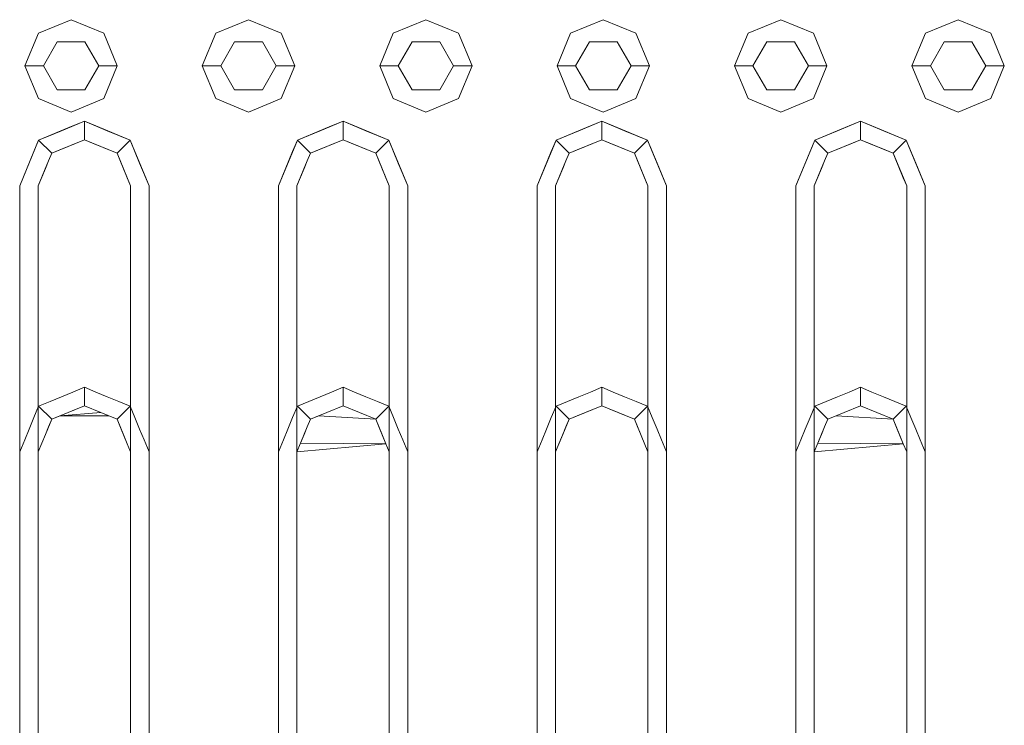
# Model space of a CAD drawing. Header units: millimetres. Extents: x 321 to 585, y -277 to 9.
# Tile 757 of 1056: x 354.924 to 355.457, y -27.323 to -26.941. Entities that reach past the tile are written whole.
import ezdxf

# ---------------------------------------------------------------- set-up
doc = ezdxf.new("R2010")
doc.units = ezdxf.units.MM
doc.header["$MEASUREMENT"] = 0
doc.layers.add('IFC-Elemento construtivo genérico-Contorno', color=253, linetype='Continuous', lineweight=5)

msp = doc.modelspace()

# ---------------------------------------------------------------- linework, layer by layer
at = {"layer": 'IFC-Elemento construtivo genérico-Contorno', "lineweight": 5}
for p, q in [((354.93427, -26.94846), (354.95195, -26.94114)), ((354.93427, -26.94846), (354.95195, -26.94114)), ((354.95195, -26.94114), (354.96963, -26.94846)), ((354.95195, -26.94114), (354.96963, -26.94846)), ((355.03027, -26.94846), (355.04795, -26.94114)), ((355.03027, -26.94846), (355.04795, -26.94114)), ((355.04795, -26.94114), (355.06563, -26.94846)), ((355.04795, -26.94114), (355.06563, -26.94846)), ((355.12627, -26.94846), (355.14395, -26.94114)), ((355.12627, -26.94846), (355.14395, -26.94114)), ((355.14395, -26.94114), (355.16163, -26.94846)), ((355.14395, -26.94114), (355.16163, -26.94846)), ((355.22227, -26.94846), (355.23995, -26.94114)), ((355.22227, -26.94846), (355.23995, -26.94114)), ((355.23995, -26.94114), (355.25763, -26.94846)), ((355.23995, -26.94114), (355.25763, -26.94846)), ((355.31828, -26.94846), (355.33595, -26.94114)), ((355.31828, -26.94846), (355.33595, -26.94114)), ((355.33595, -26.94114), (355.35363, -26.94846)), ((355.33595, -26.94114), (355.35363, -26.94846)), ((355.41427, -26.94846), (355.43195, -26.94114)), ((355.41427, -26.94846), (355.43195, -26.94114)), ((355.43195, -26.94114), (355.44963, -26.94846)), ((355.43195, -26.94114), (355.44963, -26.94846)), ((354.92695, -26.96614), (354.93427, -26.94846)), ((354.92695, -26.96614), (354.93427, -26.94846)), ((354.96963, -26.94846), (354.97695, -26.96614)), ((354.96963, -26.94846), (354.97695, -26.96614)), ((355.02295, -26.96614), (355.03027, -26.94846)), ((355.02295, -26.96614), (355.03027, -26.94846)), ((355.06563, -26.94846), (355.07295, -26.96614)), ((355.06563, -26.94846), (355.07295, -26.96614)), ((355.11895, -26.96614), (355.12627, -26.94846)), ((355.11895, -26.96614), (355.12627, -26.94846)), ((355.16163, -26.94846), (355.16895, -26.96614)), ((355.16163, -26.94846), (355.16895, -26.96614)), ((355.21495, -26.96614), (355.22227, -26.94846)), ((355.21495, -26.96614), (355.22227, -26.94846)), ((355.25763, -26.94846), (355.26495, -26.96614)), ((355.25763, -26.94846), (355.26495, -26.96614)), ((355.31095, -26.96614), (355.31828, -26.94846)), ((355.31095, -26.96614), (355.31828, -26.94846)), ((355.35363, -26.94846), (355.36095, -26.96614)), ((355.35363, -26.94846), (355.36095, -26.96614)), ((355.40695, -26.96614), (355.41427, -26.94846)), ((355.40695, -26.96614), (355.41427, -26.94846)), ((355.44963, -26.94846), (355.45695, -26.96614)), ((355.44963, -26.94846), (355.45695, -26.96614)), ((354.93695, -26.96614), (354.94445, -26.95315)), ((354.93695, -26.96614), (354.94445, -26.95315)), ((354.94445, -26.95315), (354.95945, -26.95315)), ((354.94445, -26.95315), (354.95945, -26.95315)), ((354.95945, -26.95315), (354.96695, -26.96614)), ((354.95945, -26.95315), (354.96695, -26.96614)), ((355.03295, -26.96614), (355.04045, -26.95315)), ((355.03295, -26.96614), (355.04045, -26.95315)), ((355.04045, -26.95315), (355.05545, -26.95315)), ((355.04045, -26.95315), (355.05545, -26.95315)), ((355.05545, -26.95315), (355.06295, -26.96614)), ((355.05545, -26.95315), (355.06295, -26.96614)), ((355.12895, -26.96614), (355.13645, -26.95315)), ((355.12895, -26.96614), (355.13645, -26.95315)), ((355.13645, -26.95315), (355.15145, -26.95315)), ((355.13645, -26.95315), (355.15145, -26.95315)), ((355.15145, -26.95315), (355.15895, -26.96614)), ((355.15145, -26.95315), (355.15895, -26.96614)), ((355.22495, -26.96614), (355.23245, -26.95315)), ((355.22495, -26.96614), (355.23245, -26.95315)), ((355.23245, -26.95315), (355.24745, -26.95315)), ((355.23245, -26.95315), (355.24745, -26.95315)), ((355.24745, -26.95315), (355.25495, -26.96614)), ((355.24745, -26.95315), (355.25495, -26.96614)), ((355.32095, -26.96614), (355.32845, -26.95315)), ((355.32095, -26.96614), (355.32845, -26.95315)), ((355.32845, -26.95315), (355.34345, -26.95315)), ((355.32845, -26.95315), (355.34345, -26.95315)), ((355.34345, -26.95315), (355.35095, -26.96614)), ((355.34345, -26.95315), (355.35095, -26.96614)), ((355.41695, -26.96614), (355.42445, -26.95315)), ((355.41695, -26.96614), (355.42445, -26.95315)), ((355.42445, -26.95315), (355.43945, -26.95315)), ((355.42445, -26.95315), (355.43945, -26.95315)), ((355.43945, -26.95315), (355.44695, -26.96614)), ((355.43945, -26.95315), (355.44695, -26.96614)), ((354.92695, -26.96614), (354.93695, -26.96614)), ((354.92695, -26.96614), (354.93427, -26.98381)), ((354.92695, -26.96614), (354.93695, -26.96614)), ((354.92695, -26.96614), (354.93427, -26.98381)), ((354.93695, -26.96614), (354.94445, -26.97912)), ((354.93695, -26.96614), (354.94445, -26.97912)), ((354.95945, -26.97912), (354.96695, -26.96614)), ((354.95945, -26.97912), (354.96695, -26.96614)), ((354.96695, -26.96614), (354.97695, -26.96614)), ((354.96695, -26.96614), (354.97695, -26.96614)), ((354.96963, -26.98381), (354.97695, -26.96614)), ((354.96963, -26.98381), (354.97695, -26.96614)), ((355.02295, -26.96614), (355.03295, -26.96614)), ((355.02295, -26.96614), (355.03027, -26.98381)), ((355.02295, -26.96614), (355.03295, -26.96614)), ((355.02295, -26.96614), (355.03027, -26.98381)), ((355.03295, -26.96614), (355.04045, -26.97912)), ((355.03295, -26.96614), (355.04045, -26.97912)), ((355.05545, -26.97912), (355.06295, -26.96614)), ((355.05545, -26.97912), (355.06295, -26.96614)), ((355.06295, -26.96614), (355.07295, -26.96614)), ((355.06295, -26.96614), (355.07295, -26.96614)), ((355.06563, -26.98381), (355.07295, -26.96614)), ((355.06563, -26.98381), (355.07295, -26.96614)), ((355.11895, -26.96614), (355.12895, -26.96614)), ((355.11895, -26.96614), (355.12627, -26.98381)), ((355.11895, -26.96614), (355.12895, -26.96614)), ((355.11895, -26.96614), (355.12627, -26.98381)), ((355.12895, -26.96614), (355.13645, -26.97912)), ((355.12895, -26.96614), (355.13645, -26.97912)), ((355.15145, -26.97912), (355.15895, -26.96614)), ((355.15145, -26.97912), (355.15895, -26.96614)), ((355.15895, -26.96614), (355.16895, -26.96614)), ((355.15895, -26.96614), (355.16895, -26.96614)), ((355.16163, -26.98381), (355.16895, -26.96614)), ((355.16163, -26.98381), (355.16895, -26.96614)), ((355.21495, -26.96614), (355.22495, -26.96614)), ((355.21495, -26.96614), (355.22227, -26.98381)), ((355.21495, -26.96614), (355.22495, -26.96614)), ((355.21495, -26.96614), (355.22227, -26.98381)), ((355.22495, -26.96614), (355.23245, -26.97912)), ((355.22495, -26.96614), (355.23245, -26.97912)), ((355.24745, -26.97912), (355.25495, -26.96614)), ((355.24745, -26.97912), (355.25495, -26.96614)), ((355.25495, -26.96614), (355.26495, -26.96614)), ((355.25495, -26.96614), (355.26495, -26.96614)), ((355.25763, -26.98381), (355.26495, -26.96614)), ((355.25763, -26.98381), (355.26495, -26.96614)), ((355.31095, -26.96614), (355.32095, -26.96614)), ((355.31095, -26.96614), (355.31828, -26.98381)), ((355.31095, -26.96614), (355.32095, -26.96614)), ((355.31095, -26.96614), (355.31828, -26.98381)), ((355.32095, -26.96614), (355.32845, -26.97912)), ((355.32095, -26.96614), (355.32845, -26.97912)), ((355.34345, -26.97912), (355.35095, -26.96614)), ((355.34345, -26.97912), (355.35095, -26.96614)), ((355.35095, -26.96614), (355.36095, -26.96614)), ((355.35095, -26.96614), (355.36095, -26.96614)), ((355.35363, -26.98381), (355.36095, -26.96614)), ((355.35363, -26.98381), (355.36095, -26.96614)), ((355.40695, -26.96614), (355.41695, -26.96614)), ((355.40695, -26.96614), (355.41427, -26.98381)), ((355.40695, -26.96614), (355.41695, -26.96614)), ((355.40695, -26.96614), (355.41427, -26.98381)), ((355.41695, -26.96614), (355.42445, -26.97912)), ((355.41695, -26.96614), (355.42445, -26.97912)), ((355.43945, -26.97912), (355.44695, -26.96614)), ((355.43945, -26.97912), (355.44695, -26.96614)), ((355.44695, -26.96614), (355.45695, -26.96614)), ((355.44695, -26.96614), (355.45695, -26.96614)), ((355.44963, -26.98381), (355.45695, -26.96614)), ((355.44963, -26.98381), (355.45695, -26.96614)), ((354.94445, -26.97912), (354.95945, -26.97912)), ((354.94445, -26.97912), (354.95945, -26.97912)), ((355.04045, -26.97912), (355.05545, -26.97912)), ((355.04045, -26.97912), (355.05545, -26.97912)), ((355.13645, -26.97912), (355.15145, -26.97912)), ((355.13645, -26.97912), (355.15145, -26.97912)), ((355.23245, -26.97912), (355.24745, -26.97912)), ((355.23245, -26.97912), (355.24745, -26.97912)), ((355.32845, -26.97912), (355.34345, -26.97912)), ((355.32845, -26.97912), (355.34345, -26.97912)), ((355.42445, -26.97912), (355.43945, -26.97912)), ((355.42445, -26.97912), (355.43945, -26.97912)), ((354.93427, -26.98381), (354.95195, -26.99114)), ((354.93427, -26.98381), (354.95195, -26.99114)), ((354.95195, -26.99114), (354.96963, -26.98381)), ((354.95195, -26.99114), (354.96963, -26.98381)), ((355.03027, -26.98381), (355.04795, -26.99114)), ((355.03027, -26.98381), (355.04795, -26.99114)), ((355.04795, -26.99114), (355.06563, -26.98381)), ((355.04795, -26.99114), (355.06563, -26.98381)), ((355.12627, -26.98381), (355.14395, -26.99114)), ((355.12627, -26.98381), (355.14395, -26.99114)), ((355.14395, -26.99114), (355.16163, -26.98381)), ((355.14395, -26.99114), (355.16163, -26.98381)), ((355.22227, -26.98381), (355.23995, -26.99114)), ((355.22227, -26.98381), (355.23995, -26.99114)), ((355.23995, -26.99114), (355.25763, -26.98381)), ((355.23995, -26.99114), (355.25763, -26.98381)), ((355.31828, -26.98381), (355.33595, -26.99114)), ((355.31828, -26.98381), (355.33595, -26.99114)), ((355.33595, -26.99114), (355.35363, -26.98381)), ((355.33595, -26.99114), (355.35363, -26.98381)), ((355.41427, -26.98381), (355.43195, -26.99114)), ((355.41427, -26.98381), (355.43195, -26.99114)), ((355.43195, -26.99114), (355.44963, -26.98381)), ((355.43195, -26.99114), (355.44963, -26.98381)), ((354.93439, -27.00639), (354.95913, -26.99614)), ((354.94057, -27.00382), (354.95913, -26.99614)), ((354.94676, -27.00126), (354.95913, -26.99614)), ((354.95295, -26.99869), (354.95913, -26.99614)), ((354.95913, -27.00614), (354.95913, -26.99614)), ((354.95913, -26.99614), (354.98388, -27.00639)), ((354.95913, -26.99614), (354.97151, -27.00126)), ((354.95913, -26.99614), (354.9777, -27.00382)), ((354.95913, -26.99614), (354.96532, -26.99869)), ((355.07439, -27.00639), (355.09913, -26.99614)), ((355.08057, -27.00382), (355.09913, -26.99614)), ((355.08676, -27.00126), (355.09913, -26.99614)), ((355.09295, -26.99869), (355.09913, -26.99614)), ((355.09913, -27.00614), (355.09913, -26.99614)), ((355.09913, -26.99614), (355.12388, -27.00639)), ((355.09913, -26.99614), (355.11151, -27.00126)), ((355.09913, -26.99614), (355.1177, -27.00382)), ((355.09913, -26.99614), (355.10532, -26.99869)), ((355.21439, -27.00639), (355.23913, -26.99614)), ((355.22057, -27.00382), (355.23913, -26.99614)), ((355.22676, -27.00126), (355.23913, -26.99614)), ((355.23295, -26.99869), (355.23913, -26.99614)), ((355.23913, -27.00614), (355.23913, -26.99614)), ((355.23913, -26.99614), (355.26388, -27.00639)), ((355.23913, -26.99614), (355.25151, -27.00126)), ((355.23913, -26.99614), (355.2577, -27.00382)), ((355.23913, -26.99614), (355.24532, -26.99869)), ((355.35439, -27.00639), (355.37913, -26.99614)), ((355.36057, -27.00382), (355.37913, -26.99614)), ((355.36676, -27.00126), (355.37913, -26.99614)), ((355.37295, -26.99869), (355.37913, -26.99614)), ((355.37913, -27.00614), (355.37913, -26.99614)), ((355.37913, -26.99614), (355.40388, -27.00639)), ((355.37913, -26.99614), (355.39151, -27.00126)), ((355.37913, -26.99614), (355.3977, -27.00382)), ((355.37913, -26.99614), (355.38532, -26.99869)), ((354.93439, -27.00639), (354.95295, -26.99869)), ((354.93439, -27.00639), (354.94676, -27.00126)), ((354.96532, -26.99869), (354.98388, -27.00639)), ((354.97151, -27.00126), (354.98388, -27.00639)), ((355.07439, -27.00639), (355.09295, -26.99869)), ((355.07439, -27.00639), (355.08676, -27.00126)), ((355.10532, -26.99869), (355.12388, -27.00639)), ((355.11151, -27.00126), (355.12388, -27.00639)), ((355.21439, -27.00639), (355.23295, -26.99869)), ((355.21439, -27.00639), (355.22676, -27.00126)), ((355.24532, -26.99869), (355.26388, -27.00639)), ((355.25151, -27.00126), (355.26388, -27.00639)), ((355.35439, -27.00639), (355.37295, -26.99869)), ((355.35439, -27.00639), (355.36676, -27.00126)), ((355.38532, -26.99869), (355.40388, -27.00639)), ((355.39151, -27.00126), (355.40388, -27.00639)), ((354.92413, -27.03114), (354.93439, -27.00639)), ((354.93182, -27.01257), (354.93439, -27.00639)), ((354.93439, -27.00639), (354.94057, -27.00382)), ((354.93439, -27.00639), (354.94146, -27.01346)), ((354.94146, -27.01346), (354.95913, -27.00614)), ((354.94146, -27.01346), (354.95472, -27.00796)), ((354.94588, -27.01162), (354.95913, -27.00614)), ((354.95029, -27.0098), (354.95913, -27.00614)), ((354.95472, -27.00796), (354.95913, -27.00614)), ((354.95913, -27.00614), (354.97681, -27.01346)), ((354.95913, -27.00614), (354.96797, -27.0098)), ((354.95913, -27.00614), (354.96355, -27.00796)), ((354.95913, -27.00614), (354.97239, -27.01162)), ((354.96355, -27.00796), (354.97681, -27.01346)), ((354.97681, -27.01346), (354.98388, -27.00639)), ((354.9777, -27.00382), (354.98388, -27.00639)), ((354.98388, -27.00639), (354.98901, -27.01876)), ((354.98388, -27.00639), (354.98645, -27.01257)), ((355.06413, -27.03114), (355.07439, -27.00639)), ((355.07182, -27.01257), (355.07439, -27.00639)), ((355.07439, -27.00639), (355.08057, -27.00382)), ((355.07439, -27.00639), (355.08146, -27.01346)), ((355.08146, -27.01346), (355.09913, -27.00614)), ((355.08146, -27.01346), (355.09472, -27.00796)), ((355.08588, -27.01162), (355.09913, -27.00614)), ((355.09029, -27.0098), (355.09913, -27.00614)), ((355.09472, -27.00796), (355.09913, -27.00614)), ((355.09913, -27.00614), (355.11681, -27.01346)), ((355.09913, -27.00614), (355.10797, -27.0098)), ((355.09913, -27.00614), (355.10355, -27.00796)), ((355.09913, -27.00614), (355.11239, -27.01162)), ((355.10355, -27.00796), (355.11681, -27.01346)), ((355.11681, -27.01346), (355.12388, -27.00639)), ((355.1177, -27.00382), (355.12388, -27.00639)), ((355.12388, -27.00639), (355.12901, -27.01876)), ((355.12388, -27.00639), (355.12645, -27.01257)), ((355.20413, -27.03114), (355.21439, -27.00639)), ((355.21182, -27.01257), (355.21439, -27.00639)), ((355.21439, -27.00639), (355.22057, -27.00382)), ((355.21439, -27.00639), (355.22146, -27.01346)), ((355.22146, -27.01346), (355.23913, -27.00614)), ((355.22146, -27.01346), (355.23472, -27.00796)), ((355.22588, -27.01162), (355.23913, -27.00614)), ((355.23029, -27.0098), (355.23913, -27.00614)), ((355.23472, -27.00796), (355.23913, -27.00614)), ((355.23913, -27.00614), (355.25681, -27.01346)), ((355.23913, -27.00614), (355.24797, -27.0098)), ((355.23913, -27.00614), (355.24355, -27.00796)), ((355.23913, -27.00614), (355.25239, -27.01162)), ((355.24355, -27.00796), (355.25681, -27.01346)), ((355.25681, -27.01346), (355.26388, -27.00639)), ((355.2577, -27.00382), (355.26388, -27.00639)), ((355.26388, -27.00639), (355.26901, -27.01876)), ((355.26388, -27.00639), (355.26645, -27.01257)), ((355.34413, -27.03114), (355.35439, -27.00639)), ((355.35182, -27.01257), (355.35439, -27.00639)), ((355.35439, -27.00639), (355.36057, -27.00382)), ((355.35439, -27.00639), (355.36146, -27.01346)), ((355.36146, -27.01346), (355.37913, -27.00614)), ((355.36146, -27.01346), (355.37472, -27.00796)), ((355.36588, -27.01162), (355.37913, -27.00614)), ((355.37029, -27.0098), (355.37913, -27.00614)), ((355.37472, -27.00796), (355.37913, -27.00614)), ((355.37913, -27.00614), (355.39681, -27.01346)), ((355.37913, -27.00614), (355.38797, -27.0098)), ((355.37913, -27.00614), (355.38355, -27.00796)), ((355.37913, -27.00614), (355.39239, -27.01162)), ((355.38355, -27.00796), (355.39681, -27.01346)), ((355.39681, -27.01346), (355.40388, -27.00639)), ((355.3977, -27.00382), (355.40388, -27.00639)), ((355.40388, -27.00639), (355.40901, -27.01876)), ((355.40388, -27.00639), (355.40645, -27.01257)), ((354.92413, -27.03114), (354.93182, -27.01257)), ((354.93974, -27.0176), (354.94146, -27.01346)), ((354.94146, -27.01346), (354.95029, -27.0098)), ((354.94146, -27.01346), (354.94588, -27.01162)), ((354.96797, -27.0098), (354.97681, -27.01346)), ((354.97239, -27.01162), (354.97681, -27.01346)), ((354.97681, -27.01346), (354.98413, -27.03114)), ((354.97681, -27.01346), (354.98047, -27.0223)), ((354.97681, -27.01346), (354.97864, -27.01787)), ((354.97681, -27.01346), (354.9823, -27.02671)), ((354.98645, -27.01257), (354.99413, -27.03114)), ((355.06413, -27.03114), (355.07182, -27.01257)), ((355.07974, -27.0176), (355.08146, -27.01346)), ((355.08146, -27.01346), (355.09029, -27.0098)), ((355.08146, -27.01346), (355.08588, -27.01162)), ((355.10797, -27.0098), (355.11681, -27.01346)), ((355.11239, -27.01162), (355.11681, -27.01346)), ((355.11681, -27.01346), (355.12413, -27.03114)), ((355.11681, -27.01346), (355.12047, -27.0223)), ((355.11681, -27.01346), (355.11864, -27.01787)), ((355.11681, -27.01346), (355.1223, -27.02671)), ((355.12645, -27.01257), (355.13413, -27.03114)), ((355.20413, -27.03114), (355.21182, -27.01257)), ((355.21974, -27.0176), (355.22146, -27.01346)), ((355.22146, -27.01346), (355.23029, -27.0098)), ((355.22146, -27.01346), (355.22588, -27.01162)), ((355.24797, -27.0098), (355.25681, -27.01346)), ((355.25239, -27.01162), (355.25681, -27.01346)), ((355.25681, -27.01346), (355.26413, -27.03114)), ((355.25681, -27.01346), (355.26047, -27.0223)), ((355.25681, -27.01346), (355.25864, -27.01787)), ((355.25681, -27.01346), (355.2623, -27.02671)), ((355.26645, -27.01257), (355.27413, -27.03114)), ((355.34413, -27.03114), (355.35182, -27.01257)), ((355.35974, -27.0176), (355.36146, -27.01346)), ((355.36146, -27.01346), (355.37029, -27.0098)), ((355.36146, -27.01346), (355.36588, -27.01162)), ((355.38797, -27.0098), (355.39681, -27.01346)), ((355.39239, -27.01162), (355.39681, -27.01346)), ((355.39681, -27.01346), (355.40413, -27.03114)), ((355.39681, -27.01346), (355.40047, -27.0223)), ((355.39681, -27.01346), (355.39864, -27.01787)), ((355.39681, -27.01346), (355.4023, -27.02671)), ((355.40645, -27.01257), (355.41413, -27.03114)), ((354.93413, -27.03114), (354.93974, -27.0176)), ((354.93802, -27.02174), (354.93974, -27.0176)), ((354.97864, -27.01787), (354.98413, -27.03114)), ((354.98901, -27.01876), (354.99413, -27.03114)), ((354.98901, -27.01876), (354.99141, -27.02456)), ((355.07413, -27.03114), (355.07974, -27.0176)), ((355.07802, -27.02174), (355.07974, -27.0176)), ((355.11864, -27.01787), (355.12413, -27.03114)), ((355.12901, -27.01876), (355.13413, -27.03114)), ((355.12901, -27.01876), (355.13141, -27.02456)), ((355.21413, -27.03114), (355.21974, -27.0176)), ((355.21802, -27.02174), (355.21974, -27.0176)), ((355.25864, -27.01787), (355.26413, -27.03114)), ((355.26901, -27.01876), (355.27413, -27.03114)), ((355.26901, -27.01876), (355.27141, -27.02456)), ((355.35413, -27.03114), (355.35974, -27.0176)), ((355.35802, -27.02174), (355.35974, -27.0176)), ((355.39864, -27.01787), (355.40413, -27.03114)), ((355.40901, -27.01876), (355.41413, -27.03114)), ((355.40901, -27.01876), (355.41141, -27.02456)), ((354.93608, -27.02644), (354.93802, -27.02174)), ((354.98047, -27.0223), (354.98413, -27.03114)), ((355.07608, -27.02644), (355.07802, -27.02174)), ((355.12047, -27.0223), (355.12413, -27.03114)), ((355.21608, -27.02644), (355.21802, -27.02174)), ((355.26047, -27.0223), (355.26413, -27.03114)), ((355.35608, -27.02644), (355.35802, -27.02174)), ((355.40047, -27.0223), (355.40413, -27.03114)), ((354.93413, -27.03114), (354.93608, -27.02644)), ((354.9823, -27.02671), (354.98413, -27.03114)), ((354.99141, -27.02456), (354.99413, -27.03114)), ((355.07413, -27.03114), (355.07608, -27.02644)), ((355.1223, -27.02671), (355.12413, -27.03114)), ((355.13141, -27.02456), (355.13413, -27.03114)), ((355.21413, -27.03114), (355.21608, -27.02644)), ((355.2623, -27.02671), (355.26413, -27.03114)), ((355.27141, -27.02456), (355.27413, -27.03114)), ((355.35413, -27.03114), (355.35608, -27.02644)), ((355.4023, -27.02671), (355.40413, -27.03114)), ((355.41141, -27.02456), (355.41413, -27.03114)), ((354.92413, -27.50114), (354.92413, -27.03114)), ((354.93413, -27.50114), (354.93413, -27.03114)), ((354.98413, -27.50114), (354.98413, -27.03114)), ((354.99413, -27.50114), (354.99413, -27.03114)), ((355.06413, -27.50114), (355.06413, -27.03114)), ((355.07413, -27.50114), (355.07413, -27.03114)), ((355.12413, -27.50114), (355.12413, -27.03114)), ((355.13413, -27.50114), (355.13413, -27.03114)), ((355.20413, -27.50114), (355.20413, -27.03114)), ((355.21413, -27.50114), (355.21413, -27.03114)), ((355.26413, -27.50114), (355.26413, -27.03114)), ((355.27413, -27.50114), (355.27413, -27.03114)), ((355.34413, -27.50114), (355.34413, -27.03114)), ((355.35413, -27.50114), (355.35413, -27.03114)), ((355.40413, -27.50114), (355.40413, -27.03114)), ((355.41413, -27.50114), (355.41413, -27.03114)), ((354.95295, -27.1427), (354.95913, -27.14014)), ((354.95913, -27.15014), (354.95913, -27.14014)), ((354.95913, -27.14014), (354.96532, -27.1427)), ((355.09295, -27.1427), (355.09913, -27.14014)), ((355.09913, -27.15014), (355.09913, -27.14014)), ((355.09913, -27.14014), (355.10532, -27.1427)), ((355.23295, -27.1427), (355.23913, -27.14014)), ((355.23913, -27.15014), (355.23913, -27.14014)), ((355.23913, -27.14014), (355.24532, -27.1427)), ((355.37295, -27.1427), (355.37913, -27.14014)), ((355.37913, -27.15014), (355.37913, -27.14014)), ((355.37913, -27.14014), (355.38532, -27.1427)), ((354.94057, -27.14782), (354.94676, -27.14526)), ((354.94676, -27.14526), (354.95295, -27.1427)), ((354.96532, -27.1427), (354.97151, -27.14526)), ((354.97151, -27.14526), (354.9777, -27.14782)), ((355.08057, -27.14782), (355.08676, -27.14526)), ((355.08676, -27.14526), (355.09295, -27.1427)), ((355.10532, -27.1427), (355.11151, -27.14526)), ((355.11151, -27.14526), (355.1177, -27.14782)), ((355.22057, -27.14782), (355.22676, -27.14526)), ((355.22676, -27.14526), (355.23295, -27.1427)), ((355.24532, -27.1427), (355.25151, -27.14526)), ((355.25151, -27.14526), (355.2577, -27.14782)), ((355.36057, -27.14782), (355.36676, -27.14526)), ((355.36676, -27.14526), (355.37295, -27.1427)), ((355.38532, -27.1427), (355.39151, -27.14526)), ((355.39151, -27.14526), (355.3977, -27.14782)), ((354.93182, -27.15657), (354.93439, -27.15038)), ((354.93439, -27.15038), (354.94057, -27.14782)), ((354.93439, -27.15038), (354.94146, -27.15745)), ((354.95029, -27.15379), (354.95913, -27.15014)), ((354.95029, -27.15379), (354.95472, -27.15197)), ((354.95472, -27.15197), (354.95913, -27.15014)), ((354.95913, -27.15014), (354.96797, -27.15379)), ((354.97681, -27.15745), (354.98388, -27.15038)), ((354.9777, -27.14782), (354.98388, -27.15038)), ((354.98388, -27.15038), (354.98645, -27.15657)), ((355.07182, -27.15657), (355.07439, -27.15038)), ((355.07439, -27.15038), (355.08057, -27.14782)), ((355.07439, -27.15038), (355.08146, -27.15745)), ((355.09029, -27.15379), (355.09913, -27.15014)), ((355.09913, -27.15014), (355.10797, -27.15379)), ((355.11681, -27.15745), (355.12388, -27.15038)), ((355.1177, -27.14782), (355.12388, -27.15038)), ((355.12388, -27.15038), (355.12645, -27.15657)), ((355.21182, -27.15657), (355.21439, -27.15038)), ((355.21439, -27.15038), (355.22057, -27.14782)), ((355.21439, -27.15038), (355.22146, -27.15745)), ((355.22146, -27.15745), (355.23913, -27.15014)), ((355.22146, -27.15745), (355.23472, -27.15197)), ((355.22588, -27.15563), (355.23472, -27.15197)), ((355.23029, -27.15379), (355.23913, -27.15014)), ((355.23913, -27.15014), (355.24797, -27.15379)), ((355.24355, -27.15197), (355.25239, -27.15563)), ((355.25681, -27.15745), (355.26388, -27.15038)), ((355.2577, -27.14782), (355.26388, -27.15038)), ((355.26388, -27.15038), (355.26645, -27.15657)), ((355.35182, -27.15657), (355.35439, -27.15038)), ((355.35439, -27.15038), (355.36057, -27.14782)), ((355.35439, -27.15038), (355.36146, -27.15745)), ((355.37029, -27.15379), (355.37913, -27.15014)), ((355.37913, -27.15014), (355.38797, -27.15379)), ((355.39681, -27.15745), (355.40388, -27.15038)), ((355.3977, -27.14782), (355.40388, -27.15038)), ((355.40388, -27.15038), (355.40645, -27.15657)), ((354.92926, -27.16276), (354.93182, -27.15657)), ((354.93802, -27.16574), (354.94146, -27.15745)), ((354.93974, -27.1616), (354.94146, -27.15745)), ((354.94146, -27.15745), (354.95029, -27.15379)), ((354.94146, -27.15745), (354.94588, -27.15563)), ((354.94586, -27.15563), (354.96797, -27.15379)), ((354.94588, -27.15563), (354.95029, -27.15379)), ((354.94588, -27.15563), (354.9724, -27.15563)), ((354.96797, -27.15379), (354.97681, -27.15745)), ((354.97239, -27.15563), (354.97681, -27.15745)), ((354.97681, -27.15745), (354.98047, -27.16629)), ((354.97681, -27.15745), (354.97864, -27.16188)), ((354.98645, -27.15657), (354.98901, -27.16276)), ((355.06926, -27.16276), (355.07182, -27.15657)), ((355.07974, -27.1616), (355.08146, -27.15745)), ((355.08146, -27.15745), (355.09029, -27.15379)), ((355.08146, -27.15745), (355.08588, -27.15563)), ((355.08588, -27.15563), (355.11681, -27.15745)), ((355.10797, -27.15379), (355.11681, -27.15745)), ((355.11681, -27.15745), (355.12047, -27.16629)), ((355.11681, -27.15745), (355.11864, -27.16188)), ((355.12645, -27.15657), (355.12901, -27.16276)), ((355.20926, -27.16276), (355.21182, -27.15657)), ((355.21413, -27.17514), (355.22146, -27.15745)), ((355.21608, -27.17044), (355.22146, -27.15745)), ((355.21802, -27.16574), (355.22146, -27.15745)), ((355.21974, -27.1616), (355.22146, -27.15745)), ((355.22146, -27.15745), (355.23029, -27.15379)), ((355.22146, -27.15745), (355.22588, -27.15563)), ((355.24797, -27.15379), (355.25681, -27.15745)), ((355.25239, -27.15563), (355.25681, -27.15745)), ((355.25681, -27.15745), (355.26047, -27.16629)), ((355.25681, -27.15745), (355.25864, -27.16188)), ((355.26645, -27.15657), (355.26901, -27.16276)), ((355.34926, -27.16276), (355.35182, -27.15657)), ((355.35974, -27.1616), (355.36146, -27.15745)), ((355.36146, -27.15745), (355.37029, -27.15379)), ((355.36146, -27.15745), (355.36588, -27.15563)), ((355.36588, -27.15563), (355.39681, -27.15745)), ((355.38797, -27.15379), (355.39681, -27.15745)), ((355.39681, -27.15745), (355.40047, -27.16629)), ((355.39681, -27.15745), (355.39864, -27.16188)), ((355.40645, -27.15657), (355.40901, -27.16276)), ((354.92686, -27.16856), (354.92926, -27.16276)), ((354.93802, -27.16574), (354.93974, -27.1616)), ((354.97864, -27.16188), (354.9823, -27.17072)), ((354.98901, -27.16276), (354.99141, -27.16856)), ((355.06686, -27.16856), (355.06926, -27.16276)), ((355.07608, -27.17044), (355.07974, -27.1616)), ((355.07802, -27.16574), (355.07974, -27.1616)), ((355.11864, -27.16188), (355.1223, -27.17072)), ((355.12901, -27.16276), (355.13141, -27.16856)), ((355.20686, -27.16856), (355.20926, -27.16276)), ((355.21802, -27.16574), (355.21974, -27.1616)), ((355.25864, -27.16188), (355.26047, -27.16629)), ((355.26901, -27.16276), (355.27141, -27.16856)), ((355.34686, -27.16856), (355.34926, -27.16276)), ((355.35608, -27.17044), (355.35974, -27.1616)), ((355.35802, -27.16574), (355.35974, -27.1616)), ((355.39864, -27.16188), (355.4023, -27.17072)), ((355.40901, -27.16276), (355.41141, -27.16856)), ((354.93608, -27.17044), (354.93802, -27.16574)), ((354.98047, -27.16629), (354.9823, -27.17072)), ((355.07608, -27.17044), (355.07802, -27.16574)), ((355.12047, -27.16629), (355.1223, -27.17072)), ((355.21608, -27.17044), (355.21802, -27.16574)), ((355.26047, -27.16629), (355.26413, -27.17514)), ((355.35608, -27.17044), (355.35802, -27.16574)), ((355.40047, -27.16629), (355.4023, -27.17072)), ((354.92413, -27.17514), (354.92686, -27.16856)), ((354.93413, -27.17514), (354.93608, -27.17044)), ((354.9823, -27.17072), (354.98413, -27.17514)), ((354.99141, -27.16856), (354.99413, -27.17514)), ((355.06413, -27.17514), (355.06686, -27.16856)), ((355.07413, -27.17514), (355.07608, -27.17044)), ((355.07413, -27.17514), (355.1223, -27.17072)), ((355.07608, -27.17044), (355.1223, -27.17072)), ((355.1223, -27.17072), (355.12413, -27.17514)), ((355.13141, -27.16856), (355.13413, -27.17514)), ((355.20413, -27.17514), (355.20686, -27.16856)), ((355.21413, -27.17514), (355.21608, -27.17044)), ((355.27141, -27.16856), (355.27413, -27.17514)), ((355.34413, -27.17514), (355.34686, -27.16856)), ((355.35413, -27.17514), (355.35608, -27.17044)), ((355.35413, -27.17514), (355.4023, -27.17072)), ((355.35608, -27.17044), (355.4023, -27.17072)), ((355.4023, -27.17072), (355.40413, -27.17514)), ((355.41141, -27.16856), (355.41413, -27.17514)), ((354.92413, -27.64514), (354.92413, -27.17514)), ((354.93413, -27.64514), (354.93413, -27.17514)), ((354.98413, -27.64514), (354.98413, -27.17514)), ((354.99413, -27.64514), (354.99413, -27.17514)), ((355.06413, -27.64514), (355.06413, -27.17514)), ((355.07413, -27.64514), (355.07413, -27.17514)), ((355.12413, -27.64514), (355.12413, -27.17514)), ((355.13413, -27.64514), (355.13413, -27.17514)), ((355.20413, -27.64514), (355.20413, -27.17514)), ((355.21413, -27.64514), (355.21413, -27.17514)), ((355.26413, -27.64514), (355.26413, -27.17514)), ((355.27413, -27.64514), (355.27413, -27.17514)), ((355.34413, -27.64514), (355.34413, -27.17514)), ((355.35413, -27.64514), (355.35413, -27.17514)), ((355.40413, -27.64514), (355.40413, -27.17514)), ((355.41413, -27.64514), (355.41413, -27.17514))]:
    msp.add_line(p, q, dxfattribs=at)

doc.saveas('drawing.dxf')
